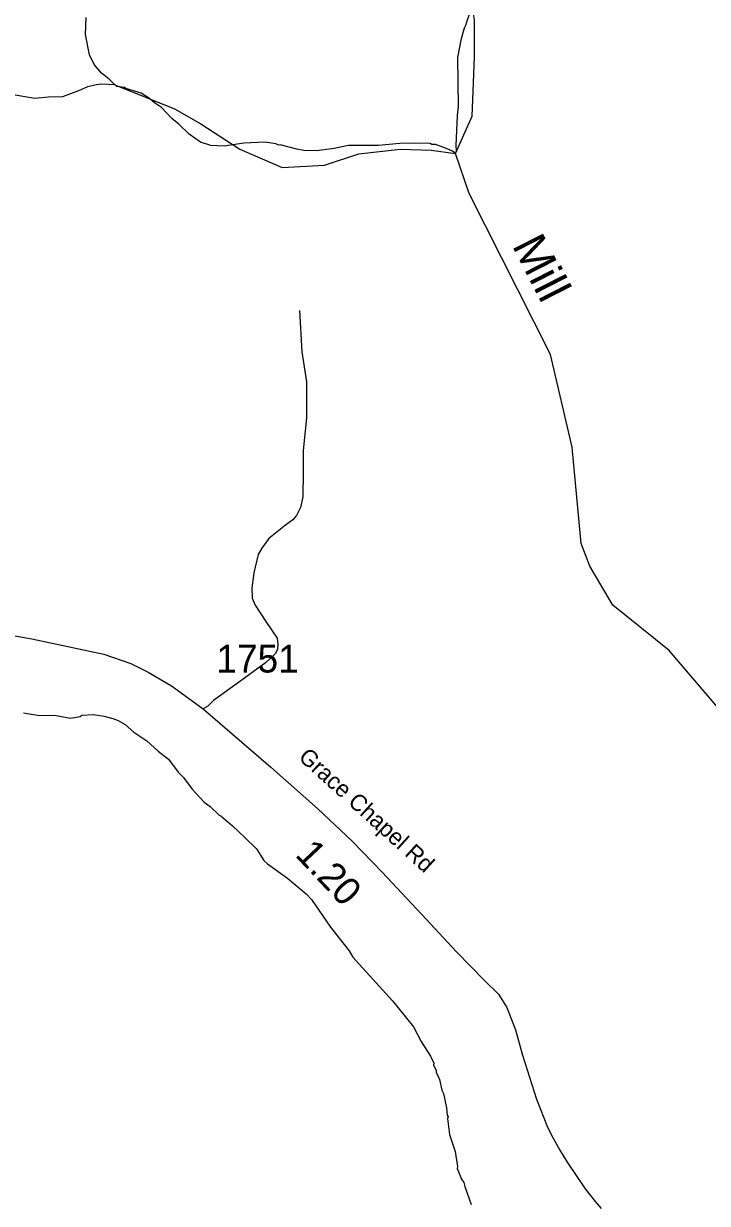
# Model space of a CAD drawing. Extents: x 1159738 to 1321356, y 736314 to 882035.
# Drawn here: x 1296339 to 1299424, y 759055 to 764381 of the extents above; entities that cross this region are included whole.
import ezdxf

# ---------------------------------------------------------------- set-up
doc = ezdxf.new("R2010")
doc.units = 0
for name, color, linetype in [('Exist Hydrographic Creek Single Shore', 7, 'Continuous'), ('Exist Hydrographic Creek Single Shore Label', 7, 'Continuous'), ('Exist Hydrographic Misc Water Feature', 7, 'Continuous'), ('Exist Road Non-System Type 51', 7, 'Continuous'), ('Exist Road Secondary Mileage Hundredths English Label', 7, 'Continuous'), ('Exist Road Secondary Type 51 Attributed', 7, 'Continuous'), ('Exist Road Secondary Type 51 Label', 7, 'Continuous'), ('Exist Road Secondary Type 51 Number Label', 7, 'Continuous')]:
    doc.layers.add(name, color=color, linetype=linetype)

msp = doc.modelspace()

# ---------------------------------------------------------------- linework, layer by layer
at = {"layer": 'Exist Hydrographic Creek Single Shore'}
msp.add_lwpolyline([(1300329.5, 759608.2), (1300180.5, 759821.1), (1299909.9, 760125.9), (1299702.9, 760530.5), (1299597.9, 761025.1), (1299470.9, 761293.5), (1299251.9, 761550.7), (1298997.9, 761756), (1298892.9, 761932.1), (1298853.9, 762034.6), (1298813.8, 762468.7), (1298715.8, 762887.6), (1298348.9, 763613.9), (1298287.5, 763794)], dxfattribs=at)
at = {"layer": 'Exist Hydrographic Misc Water Feature'}
for points in [[(1298287.5, 763794), (1298291.8, 763805.9), (1298290.5, 763829.9), (1298296.4, 763965.8), (1298301.6, 764005.7), (1298298.2, 764226.9), (1298314.4, 764313.3), (1298327.9, 764361), (1298336.3, 764376.7), (1298336.5, 764384.7), (1298353.9, 764432.2), (1298359.2, 764480)], [(1298287.5, 763794), (1298363.1, 763963.2), (1298368.3, 764113.4), (1298373.4, 764232.5), (1298373.4, 764398.2), (1298363.1, 764460.3)], [(1296750.7, 764103.5), (1296724.8, 764130.3), (1296689.5, 764157.4), (1296656.6, 764196.4), (1296635.8, 764239), (1296618.4, 764331.5), (1296620.7, 764407.5)], [(1296750.7, 764103.5), (1296692.1, 764107.3), (1296668, 764104), (1296627.7, 764095.2), (1296587.1, 764076.4), (1296514.4, 764050.6), (1296450.3, 764048.5), (1296390.1, 764042.3), (1296282.6, 764060), (1296195.1, 764061.9), (1296087.6, 764082.5)], [(1298287.5, 763794), (1298273.7, 763804.4), (1298234.3, 763821.6), (1298196.6, 763834.7), (1298180.6, 763835.2), (1298172.7, 763839.4), (1298100.8, 763841.6), (1298036.7, 763839.4), (1297940.4, 763830.3), (1297804.4, 763830.3), (1297740, 763816.2), (1297659.7, 763806.6), (1297603.7, 763808.2), (1297571.8, 763813.2), (1297496.4, 763833.4), (1297488.4, 763831.7), (1297476.5, 763838), (1297428.7, 763845.5), (1297332.5, 763840.3), (1297244.2, 763826.9), (1297184.2, 763830.7), (1297136.6, 763846.1), (1297085.7, 763881.6), (1297038.9, 763927), (1297007.6, 763951.9), (1296961.1, 764001.3), (1296929.6, 764022.3), (1296906.2, 764043), (1296868.9, 764066), (1296799.5, 764088.1), (1296793.7, 764092.3), (1296759.7, 764097.3), (1296750.7, 764103.5)], [(1296750.7, 764103.5), (1297018.8, 763995.4), (1297137.8, 763928.1), (1297313.8, 763814.2), (1297505.2, 763731.3), (1297696.7, 763741.7), (1297851.9, 763793.5), (1298038.2, 763814.2), (1298177.9, 763809), (1298287.5, 763794)], [(1296338.1, 761269.1), (1296409.8, 761257), (1296477.9, 761259), (1296549.6, 761244.9), (1296593.7, 761253.6), (1296601.9, 761259.3), (1296654, 761261.8), (1296701.8, 761254.4), (1296741.6, 761243.2), (1296765.3, 761234.5), (1296796.8, 761217.6), (1296835.8, 761182.4), (1296895, 761142.9), (1296945.4, 761097.1), (1296992.4, 761059.7), (1297036.7, 761002.4), (1297059.9, 760977.7), (1297098.5, 760924.5), (1297152.8, 760866.9), (1297180.2, 760846.1), (1297221.1, 760806.9), (1297229, 760804.6), (1297280.7, 760760), (1297338.2, 760705.4), (1297388.8, 760655.9), (1297423.3, 760602.9), (1297438.9, 760588.4), (1297529, 760523.7), (1297615, 760451.1), (1297638.3, 760426.5), (1297722.8, 760302.8), (1297807.6, 760195.4), (1297824.9, 760166.9), (1298003.2, 759969.5), (1298098.4, 759851.6), (1298132.9, 759786.6), (1298174.1, 759720.4), (1298189.1, 759688), (1298188.9, 759680), (1298200.2, 759655.6), (1298200, 759647.6), (1298215.1, 759615.2), (1298225.6, 759566.8), (1298233.2, 759550.6), (1298247.4, 759486.2), (1298250.5, 759454.1), (1298254.1, 759446), (1298252, 759438.1), (1298259.9, 759365.8), (1298285.6, 759289), (1298296.7, 759221.6), (1298295.5, 759212.7), (1298314.1, 759164.2), (1298325.7, 759149.8), (1298329.1, 759131.7), (1298358.8, 759050.8)]]:
    msp.add_lwpolyline(points, dxfattribs=at)
at = {"layer": 'Exist Road Non-System Type 51'}
msp.add_lwpolyline([(1297582.8, 763085.7), (1297594.6, 762899.5), (1297614.4, 762764.1), (1297615.3, 762601.6), (1297599.4, 762454.2), (1297600.2, 762354.4), (1297597.9, 762244.9), (1297588.4, 762195.8), (1297570.2, 762160.9), (1297553.5, 762141.1), (1297520.3, 762116.6), (1297445.9, 762056.3), (1297412.9, 762013.3), (1297397, 761984.8), (1297377.3, 761900.8), (1297367.8, 761832.7), (1297369.3, 761787.5), (1297383.6, 761755), (1297431.9, 761681.4), (1297482.4, 761607.3), (1297485.6, 761581.2), (1297484, 761555), (1297474.5, 761536), (1297430.2, 761495.6), (1297319.3, 761414), (1297196.1, 761325.8), (1297169.9, 761298.9), (1297149.6, 761287.1)], dxfattribs=at)
at = {"layer": 'Exist Road Secondary Type 51 Attributed'}
msp.add_lwpolyline([(1296128.3, 761647.7), (1296375.7, 761603.6), (1296700.3, 761534.6), (1296822.5, 761491.9), (1296900.2, 761453.4), (1297006.3, 761391.6), (1297149.6, 761287.1), (1297454, 761023.7), (1297665.8, 760835.8), (1297821, 760690.7), (1297957.2, 760551), (1298134.7, 760360.7), (1298292.3, 760190), (1298417.5, 760062.5), (1298480.8, 760000.2), (1298519.2, 759939.8), (1298558.4, 759838.6), (1298589.2, 759723.7), (1298652.4, 759525.5), (1298703.2, 759398.6), (1298727.5, 759349.2), (1298758.1, 759295.9), (1298791.8, 759241.8), (1298831.7, 759180.8), (1298873.2, 759121.5), (1298917.1, 759064.2), (1298945.3, 759032.1)], dxfattribs=at)

# ---------------------------------------------------------------- texts
at = {"layer": 'Exist Hydrographic Creek Single Shore Label'}
msp.add_text('Mill', height=150, rotation=297.0434, dxfattribs=at).set_placement((1298541.2, 763379.2))
at = {"layer": 'Exist Road Secondary Mileage Hundredths English Label'}
msp.add_text('1.20', height=125, rotation=313.2515, dxfattribs=at).set_placement((1297560, 760625.6))
at = {"layer": 'Exist Road Secondary Type 51 Label'}
msp.add_text('Grace Chapel Rd', height=75, rotation=317.8619, dxfattribs=at).set_placement((1297574.5, 761062.8))
at = {"layer": 'Exist Road Secondary Type 51 Number Label'}
msp.add_text('1751', height=125, dxfattribs=at).set_placement((1297208.3, 761451.5))

doc.saveas('drawing.dxf')
